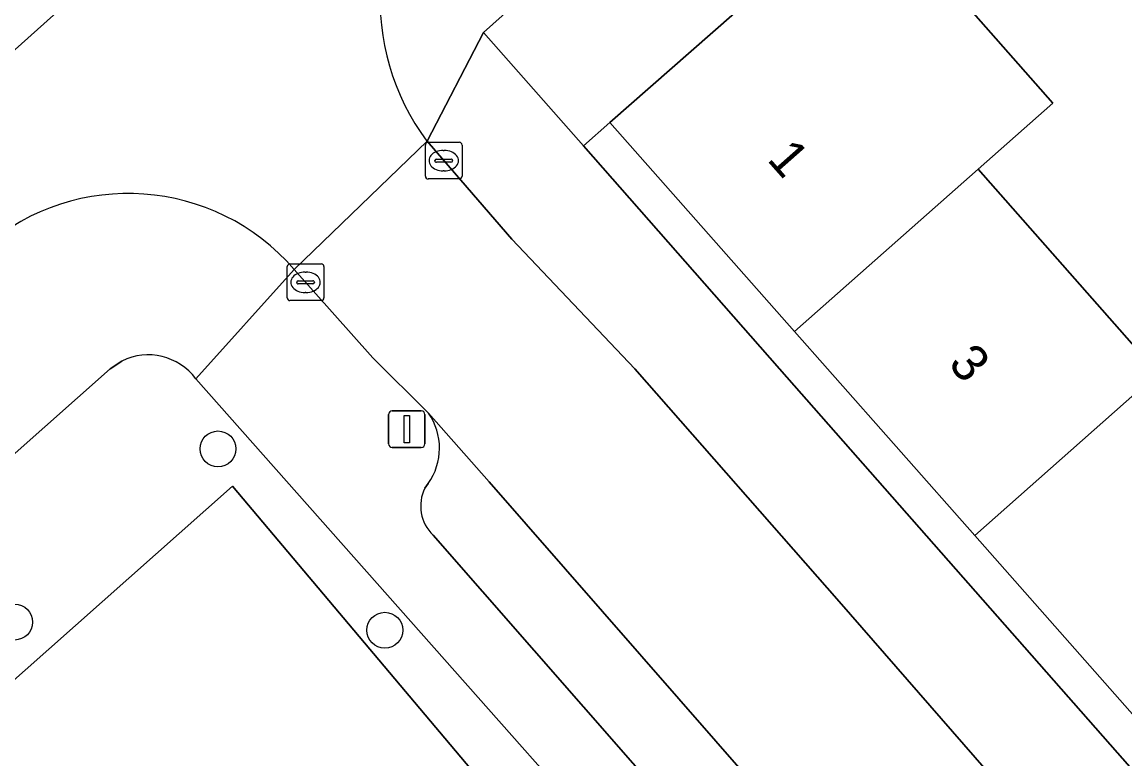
# Model space of a CAD drawing. Extents: x 162172 to 163187, y 382874 to 383685.
# Drawn here: x 162686.9 to 162716.96, y 383239.37 to 383259.45 of the extents above; entities that cross this region are included whole.
import ezdxf

# ---------------------------------------------------------------- set-up
doc = ezdxf.new("R2010")
doc.units = 0
for name, color, linetype in [('IMGEO_Boom', 7, 'Continuous'), ('IMGEO_Erf', 7, 'Continuous'), ('IMGEO_Groenvoorziening', 7, 'Continuous'), ('IMGEO_Hek', 7, 'Continuous'), ('IMGEO_Kolk', 7, 'Continuous'), ('IMGEO_Lichtmast', 7, 'Continuous'), ('IMGEO_Pand', 7, 'Continuous'), ('IMGEO_Pand_nummerreeks', 7, 'Continuous'), ('IMGEO_Parkeervlak_open', 7, 'Continuous'), ('IMGEO_Rijbaan_lokaal_open', 7, 'Continuous'), ('IMGEO_Voetpad_open', 7, 'Continuous')]:
    doc.layers.add(name, color=color, linetype=linetype)

msp = doc.modelspace()

# ---------------------------------------------------------------- linework, layer by layer
at = {"layer": 'IMGEO_Boom'}
for centre in [(162692.243, 383247.815), (162686.703, 383243.097), (162696.789, 383242.874)]:
    msp.add_circle(centre, 0.489, dxfattribs=at)
at = {"layer": 'IMGEO_Erf'}
for points in [[(162717.11, 383269.075), (162714.118, 383272.143), (162711.94, 383270.299), (162699.476, 383259.167), (162702.201, 383256.07), (162702.924, 383256.706), (162707.946, 383261.127), (162708.22, 383260.816), (162710.26, 383262.612), (162714.991, 383257.238), (162712.955, 383255.44), (162717.754, 383250)], [(162686.39, 383208.994), (162689.896, 383225.323), (162694.037, 383224.407), (162694.755, 383227.42), (162706.999, 383224.669), (162703.484, 383209.059), (162707.405, 383208.175), (162704.673, 383196.025), (162694.672, 383198.273), (162693.448, 383192.829), (162702.962, 383190.749), (162702.926, 383190.59), (162707.515, 383189.513), (162712.779, 383189.911), (162712.55, 383192.673), (162707.728, 383192.311), (162695.111, 383195.165), (162695.161, 383195.389), (162707.748, 383192.524), (162712.533, 383192.884), (162712.311, 383195.573), (162709.753, 383226.486), (162692.642, 383246.796), (162622.24, 383184.334)]]:
    msp.add_lwpolyline(points, dxfattribs=at)
msp.add_lwpolyline([(162727.199, 383204.58), (162726.676, 383212.062), (162726.153, 383219.543), (162725.62, 383227.164), (162724.451, 383230.18), (162724.004, 383231.193), (162722.801, 383234.212), (162717.776, 383239.899), (162712.863, 383245.459), (162708.85, 383250), (162707.95, 383251.019), (162702.924, 383256.706), (162702.201, 383256.07), (162707.542, 383250), (162721.894, 383233.691), (162724.508, 383227.08), (162724.683, 383225.868), (162726.951, 383195.201), (162727.343, 383189.418), (162728.254, 383189.48), (162727.722, 383197.098)], close=True, dxfattribs=at)
at = {"layer": 'IMGEO_Groenvoorziening'}
for points in [[(162621.087, 383200.028), (162634.825, 383212.308), (162648.558, 383224.594), (162664.524, 383238.887), (162682.786, 383255.183), (162694.039, 383265.267), (162692.78, 383266.853), (162685.727, 383274.676), (162683.85, 383272.761), (162682.952, 383271.387), (162681.533, 383267.742), (162680.901, 383265.269), (162677.894, 383259.501), (162670.493, 383252.848), (162672.884, 383250.606), (162664.454, 383243.618), (162662.446, 383245.946), (162649.984, 383234.92)], [(162689.625, 383250.21), (162689.305, 383250), (162664.293, 383227.801), (162660.781, 383224.678), (162625.12, 383192.791), (162627.743, 383189.782), (162624.342, 383186.791), (162621.746, 383189.775), (162621.727, 383189.758), (162619.551, 383187.812), (162618.811, 383184.628), (162656.37, 383176.3), (162664.103, 383174.592), (162683.655, 383170.289), (162683.702, 383170.501), (162622.24, 383184.334), (162692.642, 383246.796), (162709.753, 383226.486), (162712.311, 383195.573)], [(162709.774, 383229.25), (162691.638, 383249.728)]]:
    msp.add_lwpolyline(points, dxfattribs=at)
msp.add_arc((162690.343, 383248.764), 1.614, 36.6607, 116.4081, dxfattribs=at)
at = {"layer": 'IMGEO_Hek'}
for points in [[(162699.476, 383259.167), (162711.94, 383270.299), (162714.118, 383272.143)], [(162683.702, 383170.501), (162622.24, 383184.334), (162692.642, 383246.796), (162709.753, 383226.486), (162712.533, 383192.884)]]:
    msp.add_lwpolyline(points, dxfattribs=at)
at = {"layer": 'IMGEO_Kolk'}
for p, q in [((162697.894, 383255.245), (162697.894, 383256.097)), ((162697.969, 383256.171), (162698.821, 383256.171)), ((162698.382, 383255.951), (162698.407, 383255.951)), ((162698.895, 383256.097), (162698.895, 383255.245)), ((162698.153, 383255.665), (162698.153, 383255.677)), ((162698.591, 383255.628), (162698.193, 383255.628)), ((162698.196, 383255.714), (162698.594, 383255.714)), ((162698.637, 383255.677), (162698.637, 383255.665)), ((162698.405, 383255.391), (162698.38, 383255.391)), ((162698.821, 383255.171), (162697.969, 383255.171)), ((162694.129, 383251.93), (162694.129, 383252.782)), ((162694.204, 383252.856), (162695.056, 383252.856)), ((162694.617, 383252.636), (162694.642, 383252.636)), ((162695.13, 383252.782), (162695.13, 383251.93)), ((162694.388, 383252.35), (162694.388, 383252.362)), ((162694.826, 383252.313), (162694.428, 383252.313)), ((162694.431, 383252.399), (162694.829, 383252.399)), ((162694.872, 383252.362), (162694.872, 383252.35)), ((162694.64, 383252.076), (162694.615, 383252.076)), ((162695.056, 383251.856), (162694.204, 383251.856))]:
    msp.add_line(p, q, dxfattribs=at)
for points in [[(162697.894, 383255.245), (162697.894, 383256.097)], [(162697.969, 383256.171), (162698.821, 383256.171)], [(162698.895, 383256.097), (162698.895, 383255.245)], [(162698.821, 383255.171), (162697.969, 383255.171)], [(162694.129, 383251.93), (162694.129, 383252.782)], [(162694.204, 383252.856), (162695.056, 383252.856)], [(162695.13, 383252.782), (162695.13, 383251.93)], [(162695.056, 383251.856), (162694.204, 383251.856)]]:
    msp.add_lwpolyline(points, dxfattribs=at)
for centre, radius, start, end in [((162697.971, 383256.095), 0.0765, 91.552, 178.448), ((162697.971, 383256.095), 0.0765, 91.552, 178.448), ((162698.819, 383256.095), 0.0765, 1.552, 88.448), ((162698.819, 383256.095), 0.0765, 1.552, 88.448), ((162698.193, 383255.674), 0.0403, 85.8775, 175.7526), ((162698.19, 383255.664), 0.0366, 178.938, 274.7102), ((162698.594, 383255.671), 0.043, 264.8664, 352.4533), ((162698.598, 383255.676), 0.0386, 1.7309, 96.639), ((162697.971, 383255.247), 0.0765, 181.552, 268.448), ((162697.971, 383255.247), 0.0765, 181.552, 268.448), ((162698.819, 383255.247), 0.0765, 271.552, 358.448), ((162698.819, 383255.247), 0.0765, 271.552, 358.448), ((162694.206, 383252.78), 0.0765, 91.552, 178.448), ((162694.206, 383252.78), 0.0765, 91.552, 178.448), ((162695.054, 383252.78), 0.0765, 1.552, 88.448), ((162695.054, 383252.78), 0.0765, 1.552, 88.448), ((162694.428, 383252.359), 0.0403, 85.8775, 175.7526), ((162694.425, 383252.349), 0.0366, 178.938, 274.7102), ((162694.829, 383252.356), 0.043, 264.8664, 352.4533), ((162694.833, 383252.361), 0.0386, 1.7309, 96.639), ((162694.206, 383251.932), 0.0765, 181.552, 268.448), ((162694.206, 383251.932), 0.0765, 181.552, 268.448), ((162695.054, 383251.932), 0.0765, 271.552, 358.448), ((162695.054, 383251.932), 0.0765, 271.552, 358.448)]:
    msp.add_arc(centre, radius, start, end, dxfattribs=at)
for centre, major_axis, ratio, start_param, end_param in [((162698.381, 383255.671), (-0.387, 0.002), 0.722429, 4.712389, 7.853982), ((162698.406, 383255.671), (-0.39, 0.002), 0.717154, 1.570796, 4.712389), ((162694.616, 383252.356), (-0.387, 0.002), 0.722429, 4.712389, 7.853982), ((162694.641, 383252.356), (-0.39, 0.002), 0.717154, 1.570796, 4.712389)]:
    msp.add_ellipse(centre, major_axis=major_axis, ratio=ratio, start_param=start_param, end_param=end_param, dxfattribs=at)
at = {"layer": 'IMGEO_Lichtmast'}
for p, q in [((162696.892, 383247.952), (162696.892, 383248.752)), ((162696.892, 383248.752), (162696.892, 383247.952)), ((162696.992, 383248.852), (162697.782, 383248.852)), ((162697.782, 383248.852), (162696.992, 383248.852)), ((162697.882, 383248.752), (162697.882, 383247.952)), ((162697.882, 383247.952), (162697.882, 383248.752)), ((162697.782, 383247.852), (162696.992, 383247.852)), ((162696.992, 383247.852), (162697.782, 383247.852))]:
    msp.add_line(p, q, dxfattribs=at)
msp.add_lwpolyline([(162697.312, 383248.727), (162697.462, 383248.727), (162697.462, 383247.977), (162697.312, 383247.977), (162697.312, 383248.727)], dxfattribs=at)
for centre, start, end in [((162696.992, 383248.752), 90, 180), ((162696.992, 383248.752), 90, 180), ((162697.782, 383248.752), 0, 90), ((162697.782, 383248.752), 360, 90), ((162696.992, 383247.952), 180, 270), ((162696.992, 383247.952), 180, 270), ((162697.782, 383247.952), 270, 0), ((162697.782, 383247.952), 270, 0)]:
    msp.add_arc(centre, 0.1, start, end, dxfattribs=at)
at = {"layer": 'IMGEO_Pand'}
for points in [[(162710.26, 383262.612), (162708.22, 383260.816), (162707.946, 383261.127), (162702.924, 383256.706), (162707.95, 383251.019), (162712.955, 383255.44), (162714.991, 383257.238)], [(162712.955, 383255.44), (162707.95, 383251.019), (162708.85, 383250), (162712.863, 383245.459), (162717.863, 383249.876), (162717.754, 383250)], [(162717.776, 383239.899), (162722.771, 383244.312), (162717.863, 383249.876), (162712.863, 383245.459)]]:
    msp.add_lwpolyline(points, close=True, dxfattribs=at)
at = {"layer": 'IMGEO_Parkeervlak_open'}
for points in [[(162712.455, 383231.997), (162707.887, 383237.47), (162699.636, 383246.915), (162697.98, 383248.788)], [(162697.971, 383246.874), (162697.881, 383246.747)], [(162698.102, 383245.467), (162710.399, 383231.427)]]:
    msp.add_lwpolyline(points, dxfattribs=at)
for centre, radius, start, end in [((162696.619, 383247.837), 1.66, 324.5223, 34.9389), ((162698.861, 383246.257), 1.095, 153.4308, 226.161)]:
    msp.add_arc(centre, radius, start, end, dxfattribs=at)
at = {"layer": 'IMGEO_Rijbaan_lokaal_open'}
for points in [[(162724.646, 383292.66), (162710.175, 383279.702), (162709.576, 383279.162), (162702.963, 383273.247), (162702.05, 383272.428), (162696.436, 383267.414), (162694.039, 383265.267), (162682.786, 383255.183), (162664.524, 383238.887), (162648.558, 383224.594), (162634.825, 383212.308), (162621.087, 383200.028), (162606.584, 383187.068)], [(162703.606, 383250), (162700.253, 383253.528), (162698.395, 383255.671), (162697.939, 383256.199), (162694.32, 383252.709), (162696.466, 383250.295), (162697.98, 383248.788), (162699.636, 383246.915), (162707.887, 383237.47), (162712.455, 383231.997)], [(162694.32, 383252.709), (162697.939, 383256.199)], [(162716.95, 383234.725), (162709.168, 383243.653), (162703.606, 383250)]]:
    msp.add_lwpolyline(points, dxfattribs=at)
for centre, radius, start, end in [((162703.123, 383260.056), 6.462, 135.9158, 216.6446), ((162689.795, 383248.79), 5.986, 40.8931, 130.8537)]:
    msp.add_arc(centre, radius, start, end, dxfattribs=at)
at = {"layer": 'IMGEO_Voetpad_open'}
for points in [[(162697.939, 383256.199), (162699.476, 383259.167), (162711.94, 383270.299), (162714.118, 383272.143), (162718.926, 383276.429)], [(162724.683, 383225.868), (162724.508, 383227.08), (162721.894, 383233.691), (162707.542, 383250), (162702.201, 383256.07), (162699.476, 383259.167), (162697.939, 383256.199), (162698.395, 383255.671), (162700.253, 383253.528), (162703.606, 383250), (162709.168, 383243.653), (162716.95, 383234.725)], [(162691.638, 383249.728), (162694.32, 383252.709)], [(162697.98, 383248.788), (162696.466, 383250.295), (162694.32, 383252.709), (162691.638, 383249.728), (162709.774, 383229.25)], [(162618.631, 383183.063), (162618.811, 383184.628), (162619.551, 383187.812), (162621.727, 383189.758), (162621.746, 383189.775), (162625.044, 383192.723), (162625.12, 383192.791), (162660.781, 383224.678), (162664.293, 383227.801), (162689.305, 383250), (162689.625, 383250.21)], [(162697.881, 383246.747), (162697.971, 383246.874)], [(162710.399, 383231.427), (162698.102, 383245.467)]]:
    msp.add_lwpolyline(points, dxfattribs=at)
for centre, radius, start, end in [((162703.123, 383260.056), 6.462, 135.9158, 216.6446), ((162689.795, 383248.79), 5.986, 40.8931, 130.8537), ((162690.343, 383248.764), 1.614, 36.6607, 116.4081), ((162696.619, 383247.837), 1.66, 324.5223, 34.9389), ((162698.861, 383246.257), 1.095, 153.4308, 226.161)]:
    msp.add_arc(centre, radius, start, end, dxfattribs=at)

# ---------------------------------------------------------------- texts
at = {"layer": 'IMGEO_Pand_nummerreeks'}
for s, rotation, p in [('1', 311.459, (162707.181, 383255.694)), ('3', 311.4649, (162712.112, 383250.114))]:
    msp.add_text(s, height=1, rotation=rotation, dxfattribs=at).set_placement(p)

doc.saveas('drawing.dxf')
